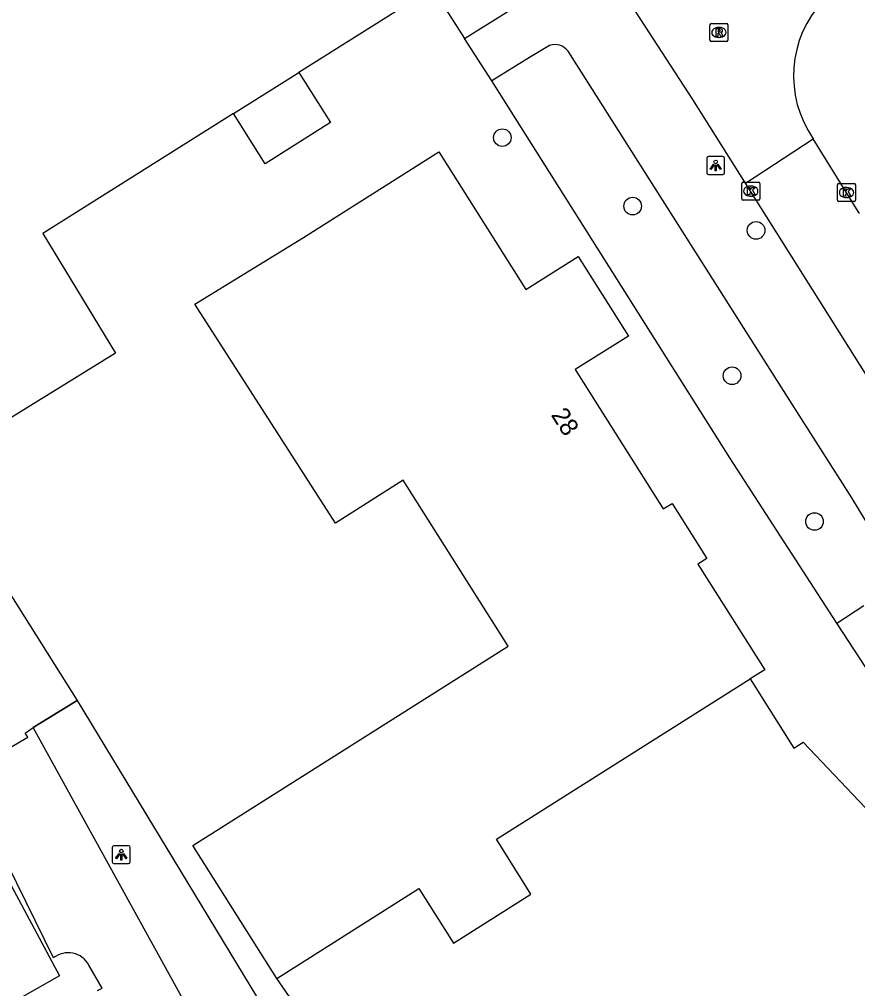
# Model space of a CAD drawing. Extents: x 162347 to 162868, y 381221 to 381813.
# Drawn here: x 162549.4 to 162596, y 381421.7 to 381475.5 of the extents above; entities that cross this region are included whole.
import ezdxf

# ---------------------------------------------------------------- set-up
doc = ezdxf.new("R2010")
doc.units = 0
for name, color, linetype in [('IMGEO_Boom', 7, 'Continuous'), ('IMGEO_Groenvoorziening', 7, 'Continuous'), ('IMGEO_Hek', 7, 'Continuous'), ('IMGEO_Kolk', 7, 'Continuous'), ('IMGEO_Lichtpunt', 7, 'Continuous'), ('IMGEO_Pand', 7, 'Continuous'), ('IMGEO_Pand_nummerreeks', 7, 'Continuous'), ('IMGEO_Parkeervlak_open', 7, 'Continuous'), ('IMGEO_Rijbaan_lokaal_gesloten', 7, 'Continuous'), ('IMGEO_Rijbaan_lokaal_open', 7, 'Continuous'), ('IMGEO_Rioolput', 7, 'Continuous'), ('IMGEO_Voetpad_open', 7, 'Continuous')]:
    doc.layers.add(name, color=color, linetype=linetype)

msp = doc.modelspace()

# ---------------------------------------------------------------- linework, layer by layer
at = {"layer": 'IMGEO_Boom'}
for centre in [(162576.241, 381468.971), (162583.478, 381465.169), (162590.335, 381463.822), (162589.003, 381455.751), (162593.579, 381447.66)]:
    msp.add_circle(centre, 0.489, dxfattribs=at)
at = {"layer": 'IMGEO_Groenvoorziening'}
for points in [[(162572.367, 381477.268), (162564.943, 381472.596)], [(162572.367, 381477.268), (162574.139, 381474.467)], [(162594.828, 381442.012), (162591.287, 381447.468), (162588.885, 381451.187), (162575.654, 381472.131)], [(162561.304, 381470.306), (162550.724, 381463.648), (162554.763, 381457.01), (162544.461, 381450.664), (162552.634, 381437.722)], [(162550.185, 381436.215), (162552.634, 381437.722)], [(162552.634, 381437.722), (162563.756, 381419.355)]]:
    msp.add_lwpolyline(points, dxfattribs=at)
at = {"layer": 'IMGEO_Hek'}
msp.add_lwpolyline([(162552.634, 381437.722), (162550.185, 381436.215)], dxfattribs=at)
at = {"layer": 'IMGEO_Kolk'}
for p, q in [((162589.537, 381465.574), (162589.537, 381466.426)), ((162589.612, 381466.5), (162590.464, 381466.5)), ((162590.025, 381466.28), (162590.05, 381466.28)), ((162590.538, 381466.426), (162590.538, 381465.574)), ((162594.86, 381465.497), (162594.86, 381466.349)), ((162594.935, 381466.423), (162595.787, 381466.423)), ((162595.348, 381466.203), (162595.373, 381466.203)), ((162595.861, 381466.349), (162595.861, 381465.497)), ((162590.464, 381465.5), (162589.612, 381465.5)), ((162590.048, 381465.72), (162590.023, 381465.72)), ((162595.371, 381465.643), (162595.346, 381465.643)), ((162595.787, 381465.423), (162594.935, 381465.423))]:
    msp.add_line(p, q, dxfattribs=at)
for points in [[(162589.537, 381465.574), (162589.537, 381466.426)], [(162589.612, 381466.5), (162590.464, 381466.5)], [(162589.858, 381466.2), (162589.981, 381466.2), (162589.981, 381466.049), (162590.111, 381466.2), (162590.275, 381466.2), (162590.129, 381466.049), (162590.282, 381465.8), (162590.13, 381465.8), (162590.045, 381465.964), (162589.981, 381465.897), (162589.981, 381465.8), (162589.858, 381465.8), (162589.858, 381466.2)], [(162590.538, 381466.426), (162590.538, 381465.574)], [(162594.86, 381465.497), (162594.86, 381466.349)], [(162594.935, 381466.423), (162595.787, 381466.423)], [(162595.181, 381466.123), (162595.304, 381466.123), (162595.304, 381465.972), (162595.434, 381466.123), (162595.598, 381466.123), (162595.452, 381465.972), (162595.605, 381465.723), (162595.453, 381465.723), (162595.368, 381465.887), (162595.304, 381465.82), (162595.304, 381465.723), (162595.181, 381465.723), (162595.181, 381466.123)], [(162595.861, 381466.349), (162595.861, 381465.497)], [(162590.464, 381465.5), (162589.612, 381465.5)], [(162595.787, 381465.423), (162594.935, 381465.423)]]:
    msp.add_lwpolyline(points, dxfattribs=at)
for centre, start, end in [((162589.614, 381466.424), 91.552, 178.448), ((162589.614, 381466.424), 91.552, 178.448), ((162590.462, 381466.424), 1.552, 88.448), ((162590.462, 381466.424), 1.552, 88.448), ((162594.937, 381466.347), 91.552, 178.448), ((162594.937, 381466.347), 91.552, 178.448), ((162595.785, 381466.347), 1.552, 88.448), ((162595.785, 381466.347), 1.552, 88.448), ((162589.614, 381465.576), 181.552, 268.448), ((162589.614, 381465.576), 181.552, 268.448), ((162590.462, 381465.576), 271.552, 358.448), ((162590.462, 381465.576), 271.552, 358.448), ((162594.937, 381465.499), 181.552, 268.448), ((162594.937, 381465.499), 181.552, 268.448), ((162595.785, 381465.499), 271.552, 358.448), ((162595.785, 381465.499), 271.552, 358.448)]:
    msp.add_arc(centre, 0.0765, start, end, dxfattribs=at)
for centre, major_axis, ratio, start_param, end_param in [((162590.024, 381466), (-0.387, 0.002), 0.722429, 4.712389, 7.853982), ((162590.049, 381466), (-0.39, 0.002), 0.717154, 1.570796, 4.712389), ((162595.347, 381465.923), (-0.387, 0.002), 0.722429, 4.712389, 7.853982), ((162595.372, 381465.923), (-0.39, 0.002), 0.717154, 1.570796, 4.712389)]:
    msp.add_ellipse(centre, major_axis=major_axis, ratio=ratio, start_param=start_param, end_param=end_param, dxfattribs=at)
at = {"layer": 'IMGEO_Lichtpunt'}
for p, q in [((162587.592, 381467.827), (162587.592, 381467.02)), ((162587.592, 381467.827), (162587.592, 381467.02)), ((162588.494, 381467.922), (162587.686, 381467.922)), ((162588.494, 381467.922), (162587.686, 381467.922)), ((162588.588, 381467.02), (162588.588, 381467.827)), ((162588.588, 381467.02), (162588.588, 381467.827)), ((162587.686, 381466.926), (162588.494, 381466.926)), ((162587.686, 381466.926), (162588.494, 381466.926)), ((162554.578, 381429.565), (162554.578, 381428.758)), ((162554.578, 381429.565), (162554.578, 381428.758)), ((162555.48, 381429.66), (162554.672, 381429.66)), ((162555.48, 381429.66), (162554.672, 381429.66)), ((162555.574, 381428.758), (162555.574, 381429.565)), ((162555.574, 381428.758), (162555.574, 381429.565)), ((162554.672, 381428.664), (162555.48, 381428.664)), ((162554.672, 381428.664), (162555.48, 381428.664))]:
    msp.add_line(p, q, dxfattribs=at)
for points in [[(162587.966, 381467.491), (162588.005, 381467.463), (162587.817, 381467.201), (162587.779, 381467.228), (162587.966, 381467.491)], [(162588.068, 381467.443), (162588.115, 381467.443), (162588.115, 381467.121), (162588.068, 381467.121), (162588.068, 381467.443)], [(162588.178, 381467.463), (162588.216, 381467.49), (162588.403, 381467.228), (162588.364, 381467.2), (162588.178, 381467.463)], [(162554.952, 381429.229), (162554.991, 381429.201), (162554.803, 381428.939), (162554.765, 381428.966), (162554.952, 381429.229)], [(162555.054, 381429.181), (162555.101, 381429.181), (162555.101, 381428.859), (162555.054, 381428.859), (162555.054, 381429.181)], [(162555.164, 381429.201), (162555.202, 381429.228), (162555.389, 381428.966), (162555.35, 381428.938), (162555.164, 381429.201)]]:
    msp.add_lwpolyline(points, dxfattribs=at)
for centre in [(162588.091, 381467.625), (162555.077, 381429.363)]:
    msp.add_circle(centre, 0.0994, dxfattribs=at)
for centre, start, end in [((162587.686, 381467.827), 90, 180), ((162587.686, 381467.827), 90, 180), ((162588.494, 381467.827), 0, 90), ((162588.494, 381467.827), 0, 90), ((162587.686, 381467.02), 180, 270), ((162587.686, 381467.02), 180, 270), ((162588.494, 381467.02), 270, 0), ((162588.494, 381467.02), 270, 360), ((162554.672, 381429.565), 90, 180), ((162554.672, 381429.565), 90, 180), ((162555.48, 381429.565), 0, 90), ((162555.48, 381429.565), 0, 90), ((162554.672, 381428.758), 180, 270), ((162554.672, 381428.758), 180, 270), ((162555.48, 381428.758), 270, 0), ((162555.48, 381428.758), 270, 360)]:
    msp.add_arc(centre, 0.0946, start, end, dxfattribs=at)
at = {"layer": 'IMGEO_Pand'}
for points in [[(162564.943, 381472.596), (162566.7, 381469.803), (162563.061, 381467.513), (162561.304, 381470.306)], [(162561.304, 381470.306), (162564.943, 381472.596)], [(162563.715, 381422.29), (162559.051, 381429.674), (162576.572, 381440.738), (162570.733, 381449.951), (162566.971, 381447.566), (162559.166, 381459.722), (162565.194, 381463.435), (162572.717, 381468.186), (162577.548, 381460.536), (162580.455, 381462.371), (162583.242, 381457.957), (162580.287, 381456.091), (162585.166, 381448.364), (162585.665, 381448.66), (162587.593, 381445.608), (162587.102, 381445.298), (162590.813, 381439.422), (162590.01, 381438.915)], [(162563.715, 381422.29), (162571.61, 381427.275), (162573.52, 381424.25), (162577.832, 381426.973), (162575.915, 381430.015), (162590.01, 381438.915)], [(162590.01, 381438.915), (162592.432, 381435.079), (162592.952, 381435.408), (162603.272, 381424.519), (162602.633, 381423.885), (162603.56, 381422.951), (162608.827, 381417.399)], [(162563.756, 381419.355), (162565.124, 381420.252), (162563.715, 381422.29)]]:
    msp.add_lwpolyline(points, dxfattribs=at)
at = {"layer": 'IMGEO_Parkeervlak_open'}
msp.add_lwpolyline([(162545.47, 381421.311), (162541.728, 381428.198), (162546.973, 381431.115), (162551.651, 381422.432), (162536.054, 381413.606), (162534.87, 381415.667), (162545.47, 381421.311)], dxfattribs=at)
at = {"layer": 'IMGEO_Rijbaan_lokaal_gesloten'}
for points in [[(162596.087, 381464.752), (162596.011, 381464.87), (162593.509, 381468.912)], [(162605.459, 381441.582), (162603.511, 381444.701), (162596.967, 381454.988), (162589.756, 381466.45)], [(162547.509, 381433.329), (162547.8, 381433.443), (162547.525, 381434.003), (162547.44, 381434.134), (162547.291, 381434.43), (162547.779, 381434.758), (162547.898, 381434.544), (162549.879, 381435.692), (162549.738, 381435.916), (162550.185, 381436.215)], [(162562.598, 381413.707), (162550.185, 381436.215)], [(162551.316, 381423.428), (162546.716, 381432.738)], [(162553.751, 381421.621), (162554.012, 381421.751), (162553.277, 381423.033)]]:
    msp.add_lwpolyline(points, dxfattribs=at)
msp.add_arc((162552.132, 381422.414), 1.302, 28.3933, 128.8296, dxfattribs=at)
at = {"layer": 'IMGEO_Rijbaan_lokaal_open'}
for points in [[(162589.756, 381466.45), (162586.829, 381471.084), (162579.561, 381482.257)], [(162589.756, 381466.45), (162593.509, 381468.912)]]:
    msp.add_lwpolyline(points, dxfattribs=at)
msp.add_arc((162598.549, 381472.404), 6.132, 136.9164, 214.7131, dxfattribs=at)
at = {"layer": 'IMGEO_Rioolput'}
for p, q in [((162587.771, 381474.386), (162587.771, 381475.238)), ((162587.846, 381475.312), (162588.698, 381475.312)), ((162588.772, 381475.238), (162588.772, 381474.386)), ((162588.259, 381475.092), (162588.284, 381475.092)), ((162588.698, 381474.312), (162587.846, 381474.312)), ((162588.282, 381474.532), (162588.257, 381474.532))]:
    msp.add_line(p, q, dxfattribs=at)
for points in [[(162587.771, 381474.386), (162587.771, 381475.238)], [(162587.846, 381475.312), (162588.698, 381475.312)], [(162588.772, 381475.238), (162588.772, 381474.386)], [(162588.36, 381475.01), (162588.108, 381475.012), (162588.108, 381474.612)], [(162588.108, 381474.612), (162588.232, 381474.612), (162588.232, 381474.774), (162588.243, 381474.774)], [(162588.286, 381474.931), (162588.232, 381474.931), (162588.232, 381474.85)], [(162588.232, 381474.85), (162588.284, 381474.85)], [(162588.29, 381474.745), (162588.361, 381474.612), (162588.501, 381474.612), (162588.436, 381474.738)], [(162588.698, 381474.312), (162587.846, 381474.312)]]:
    msp.add_lwpolyline(points, dxfattribs=at)
for centre, radius, start, end in [((162587.848, 381475.236), 0.0765, 91.552, 178.448), ((162587.848, 381475.236), 0.0765, 91.552, 178.448), ((162588.696, 381475.236), 0.0765, 1.552, 88.448), ((162588.696, 381475.236), 0.0765, 1.552, 88.448), ((162588.242, 381474.721), 0.0533, 26.0293, 88.6989), ((162588.268, 381475.039), 0.19, 274.7715, 282.9687), ((162588.292, 381474.835), 0.0964, 77.0061, 93.1865), ((162588.306, 381474.892), 0.0378, 276.6634, 79.6772), ((162588.359, 381474.9), 0.109, 350.3612, 89.416), ((162588.357, 381474.9), 0.112, 277.5842, 350.9817), ((162588.341, 381474.685), 0.108, 29.5134, 73.7905), ((162587.848, 381474.388), 0.0765, 181.552, 268.448), ((162587.848, 381474.388), 0.0765, 181.552, 268.448), ((162588.696, 381474.388), 0.0765, 271.552, 358.448), ((162588.696, 381474.388), 0.0765, 271.552, 358.448)]:
    msp.add_arc(centre, radius, start, end, dxfattribs=at)
for centre, major_axis, ratio, start_param, end_param in [((162588.258, 381474.812), (-0.387, 0.002), 0.722429, 4.712389, 7.853982), ((162588.283, 381474.812), (-0.39, 0.002), 0.717154, 1.570796, 4.712389)]:
    msp.add_ellipse(centre, major_axis=major_axis, ratio=ratio, start_param=start_param, end_param=end_param, dxfattribs=at)
at = {"layer": 'IMGEO_Voetpad_open'}
for points in [[(162574.139, 381474.467), (162576.301, 381475.822), (162577.344, 381476.475)], [(162575.654, 381472.131), (162574.139, 381474.467)], [(162578.867, 381474.091), (162577.756, 381473.413), (162575.654, 381472.131)], [(162597.498, 381445.923), (162595.651, 381448.964), (162592.214, 381454.371), (162579.893, 381473.779)], [(162594.828, 381442.012), (162596.314, 381442.992)], [(162596.425, 381439.548), (162594.828, 381442.012)]]:
    msp.add_lwpolyline(points, dxfattribs=at)
msp.add_arc((162579.162, 381473.22), 0.92, 37.4362, 108.7354, dxfattribs=at)

# ---------------------------------------------------------------- texts
at = {"layer": 'IMGEO_Pand_nummerreeks'}
msp.add_text('28', height=1, rotation=302.2688, dxfattribs=at).set_placement((162578.919, 381453.575))

doc.saveas('drawing.dxf')
